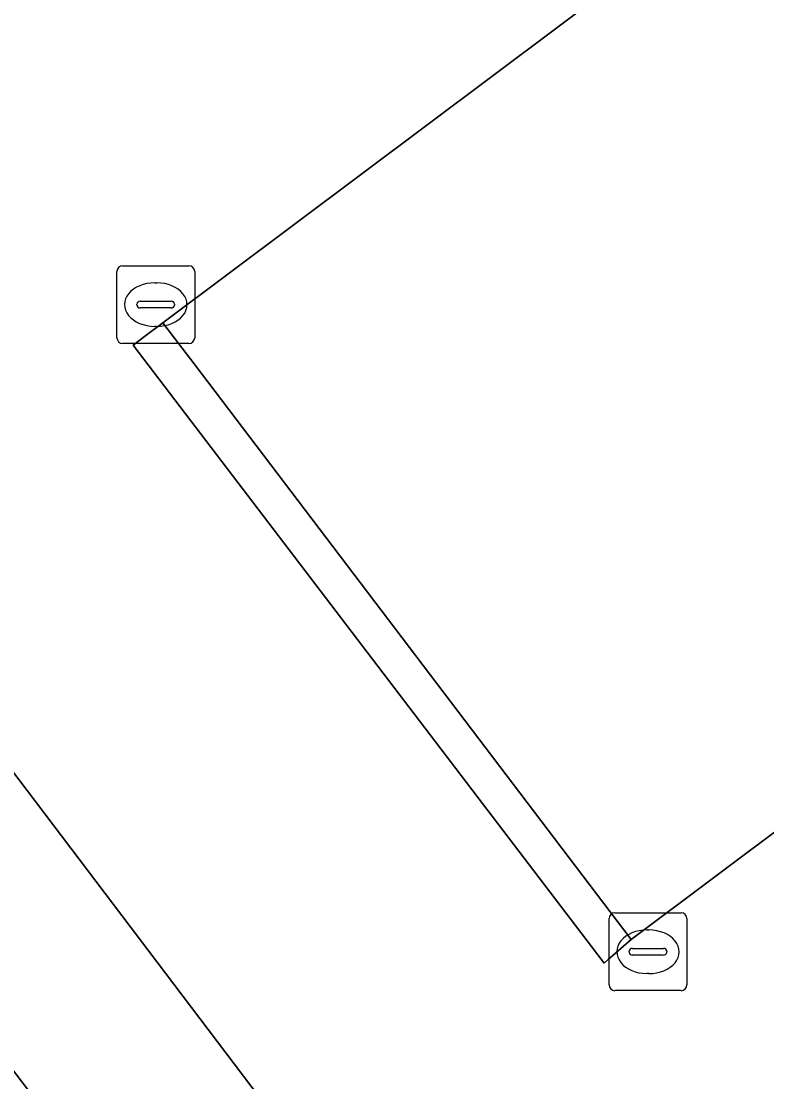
# Model space of a CAD drawing. Extents: x 160030 to 160839, y 385325 to 386450.
# Drawn here: x 160314.28 to 160323.86, y 385951.19 to 385964.82 of the extents above; entities that cross this region are included whole.
import ezdxf

# ---------------------------------------------------------------- set-up
doc = ezdxf.new("R2010")
doc.units = 0
for name, color, linetype in [('IMGEO_Groenvoorziening', 7, 'Continuous'), ('IMGEO_Haag', 7, 'Continuous'), ('IMGEO_Kolk', 7, 'Continuous'), ('IMGEO_Parkeervlak_open', 7, 'Continuous'), ('IMGEO_Voetpad_open', 7, 'Continuous')]:
    doc.layers.add(name, color=color, linetype=linetype)

msp = doc.modelspace()

# ---------------------------------------------------------------- linework, layer by layer
at = {"layer": 'IMGEO_Groenvoorziening'}
msp.add_lwpolyline([(160321.608, 385952.929), (160321.772, 385952.714), (160321.823, 385952.759), (160322.119, 385953.017), (160316.5, 385960.415), (160316.247, 385960.748), (160316.099, 385960.943), (160315.864, 385960.767), (160315.719, 385960.658)], close=True, dxfattribs=at)
at = {"layer": 'IMGEO_Haag'}
msp.add_lwpolyline([(160321.608, 385952.929), (160321.772, 385952.714), (160321.823, 385952.759), (160322.119, 385953.017), (160316.5, 385960.415), (160316.247, 385960.748), (160316.099, 385960.943), (160315.864, 385960.767), (160315.719, 385960.658)], close=True, dxfattribs=at)
at = {"layer": 'IMGEO_Kolk'}
for p, q in [((160315.582, 385961.678), (160316.434, 385961.678)), ((160315.507, 385960.752), (160315.507, 385961.604)), ((160316.508, 385961.604), (160316.508, 385960.752)), ((160315.995, 385961.458), (160316.02, 385961.458)), ((160315.766, 385961.172), (160315.766, 385961.184)), ((160316.204, 385961.135), (160315.806, 385961.135)), ((160315.809, 385961.221), (160316.207, 385961.221)), ((160316.25, 385961.184), (160316.25, 385961.172)), ((160316.018, 385960.898), (160315.993, 385960.898)), ((160316.434, 385960.678), (160315.582, 385960.678)), ((160321.834, 385952.434), (160321.834, 385953.286)), ((160321.909, 385953.36), (160322.761, 385953.36)), ((160322.835, 385953.286), (160322.835, 385952.434)), ((160322.322, 385953.14), (160322.347, 385953.14)), ((160322.093, 385952.854), (160322.093, 385952.866)), ((160322.136, 385952.903), (160322.534, 385952.903)), ((160322.577, 385952.866), (160322.577, 385952.854)), ((160322.531, 385952.817), (160322.133, 385952.817)), ((160322.345, 385952.58), (160322.32, 385952.58)), ((160322.761, 385952.36), (160321.909, 385952.36))]:
    msp.add_line(p, q, dxfattribs=at)
for points in [[(160315.582, 385961.678), (160316.434, 385961.678)], [(160315.507, 385960.752), (160315.507, 385961.604)], [(160316.508, 385961.604), (160316.508, 385960.752)], [(160316.434, 385960.678), (160315.582, 385960.678)], [(160321.834, 385952.434), (160321.834, 385953.286)], [(160321.909, 385953.36), (160322.761, 385953.36)], [(160322.835, 385953.286), (160322.835, 385952.434)], [(160322.761, 385952.36), (160321.909, 385952.36)]]:
    msp.add_lwpolyline(points, dxfattribs=at)
for centre, radius, start, end in [((160315.584, 385961.602), 0.0765, 91.552, 178.448), ((160315.584, 385961.602), 0.0765, 91.552, 178.448), ((160316.432, 385961.602), 0.0765, 1.552, 88.448), ((160316.432, 385961.602), 0.0765, 1.552, 88.448), ((160315.806, 385961.181), 0.0403, 85.8775, 175.7526), ((160315.803, 385961.171), 0.0366, 178.938, 274.7102), ((160316.207, 385961.178), 0.043, 264.8664, 352.4533), ((160316.211, 385961.183), 0.0386, 1.7309, 96.639), ((160315.584, 385960.754), 0.0765, 181.552, 268.448), ((160315.584, 385960.754), 0.0765, 181.552, 268.448), ((160316.432, 385960.754), 0.0765, 271.552, 358.448), ((160316.432, 385960.754), 0.0765, 271.552, 358.448), ((160321.911, 385953.284), 0.0765, 91.552, 178.448), ((160321.911, 385953.284), 0.0765, 91.552, 178.448), ((160322.759, 385953.284), 0.0765, 1.552, 88.448), ((160322.759, 385953.284), 0.0765, 1.552, 88.448), ((160322.133, 385952.863), 0.0403, 85.8775, 175.7526), ((160322.13, 385952.853), 0.0366, 178.938, 274.7102), ((160322.534, 385952.86), 0.043, 264.8664, 352.4533), ((160322.538, 385952.865), 0.0386, 1.7309, 96.639), ((160321.911, 385952.436), 0.0765, 181.552, 268.448), ((160321.911, 385952.436), 0.0765, 181.552, 268.448), ((160322.759, 385952.436), 0.0765, 271.552, 358.448), ((160322.759, 385952.436), 0.0765, 271.552, 358.448)]:
    msp.add_arc(centre, radius, start, end, dxfattribs=at)
for centre, major_axis, ratio, start_param, end_param in [((160315.994, 385961.178), (-0.387, 0.002), 0.722429, 4.712389, 7.853982), ((160316.019, 385961.178), (-0.39, 0.002), 0.717154, 1.570796, 4.712389), ((160322.321, 385952.86), (-0.387, 0.002), 0.722429, 4.712389, 7.853982), ((160322.346, 385952.86), (-0.39, 0.002), 0.717154, 1.570796, 4.712389)]:
    msp.add_ellipse(centre, major_axis=major_axis, ratio=ratio, start_param=start_param, end_param=end_param, dxfattribs=at)
at = {"layer": 'IMGEO_Parkeervlak_open'}
msp.add_lwpolyline([(160301.963, 385978.996), (160301.836, 385979.151), (160301.142, 385980.03), (160297.464, 385977.233), (160325.133, 385940.705), (160328.828, 385943.51), (160325.391, 385947.963), (160325.679, 385948.172), (160325.832, 385947.978), (160351.422, 385967.377)], dxfattribs=at)
for points in [[(160338.096, 385977.416), (160344.171, 385969.539), (160322.119, 385953.017), (160321.823, 385952.759), (160321.772, 385952.714), (160321.608, 385952.929), (160315.719, 385960.658), (160315.864, 385960.767), (160316.099, 385960.943)], [(160316.099, 385960.943), (160316.247, 385960.748), (160316.5, 385960.415), (160322.119, 385953.017), (160344.171, 385969.539), (160338.096, 385977.416)], [(160297.464, 385977.233), (160295.521, 385975.755), (160297.407, 385973.279), (160305.939, 385962.146), (160320.164, 385943.468), (160321.032, 385942.311), (160323.288, 385939.305), (160325.133, 385940.705)]]:
    msp.add_lwpolyline(points, close=True, dxfattribs=at)
at = {"layer": 'IMGEO_Voetpad_open'}
msp.add_lwpolyline([(160305.939, 385962.146), (160297.407, 385973.279), (160295.521, 385975.755), (160290.569, 385971.981), (160292.909, 385968.884), (160296.888, 385963.664), (160298.215, 385961.863), (160301.098, 385958.053), (160306.355, 385951.108), (160309.261, 385947.325), (160315.959, 385938.476), (160321.032, 385942.311), (160320.164, 385943.468)], close=True, dxfattribs=at)

doc.saveas('drawing.dxf')
